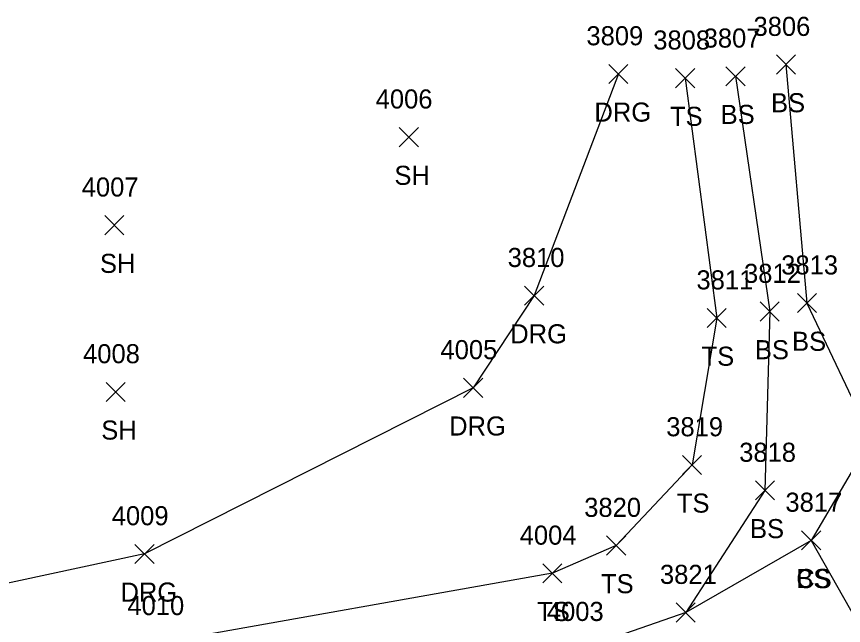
# Model space of a CAD drawing. Extents: x 1520648 to 1523413, y 732854 to 735518.
# Drawn here: x 1521101.5 to 1521188.1, y 733607.8 to 733671.6 of the extents above; entities that cross this region are included whole.
import ezdxf

# ---------------------------------------------------------------- set-up
doc = ezdxf.new("R2010")
doc.units = 0
for name, color, linetype in [('L_A', 7, 'Continuous'), ('L_I', 7, 'Continuous'), ('L_TIC', 7, 'Continuous'), ('LELB', 7, 'Continuous'), ('R_A', 7, 'Continuous'), ('R_I', 7, 'Continuous'), ('R_TIC', 7, 'Continuous'), ('RDG', 7, 'Continuous')]:
    doc.layers.add(name, color=color, linetype=linetype)

msp = doc.modelspace()

# ---------------------------------------------------------------- linework, layer by layer
at = {"layer": 'L_TIC'}
for points in [[(1521181.047, 733665.567), (1521183.047, 733667.567)], [(1521183.047, 733665.567), (1521181.047, 733667.567)], [(1521170.494, 733664.14), (1521172.494, 733666.14)], [(1521172.494, 733664.14), (1521170.494, 733666.14)], [(1521175.771, 733664.342), (1521177.771, 733666.342)], [(1521177.771, 733664.342), (1521175.771, 733666.342)], [(1521141.556, 733657.96), (1521143.556, 733659.96)], [(1521143.556, 733657.96), (1521141.556, 733659.96)], [(1521110.718, 733648.735), (1521112.718, 733650.735)], [(1521112.718, 733648.735), (1521110.718, 733650.735)], [(1521183.247, 733640.571), (1521185.247, 733642.571)], [(1521185.247, 733640.571), (1521183.247, 733642.571)], [(1521179.353, 733639.689), (1521181.353, 733641.689)], [(1521181.353, 733639.689), (1521179.353, 733641.689)], [(1521173.805, 733639.006), (1521175.805, 733641.006)], [(1521175.805, 733639.006), (1521173.805, 733641.006)], [(1521110.857, 733631.27), (1521112.857, 733633.27)], [(1521112.857, 733631.27), (1521110.857, 733633.27)], [(1521171.215, 733623.618), (1521173.215, 733625.618)], [(1521173.215, 733623.618), (1521171.215, 733625.618)], [(1521178.845, 733620.943), (1521180.845, 733622.943)], [(1521180.845, 733620.943), (1521178.845, 733622.943)], [(1521163.269, 733615.172), (1521165.269, 733617.172)], [(1521165.269, 733615.172), (1521163.269, 733617.172)], [(1521183.689, 733615.711), (1521185.689, 733617.711)], [(1521185.689, 733615.711), (1521183.689, 733617.711)], [(1521183.689, 733615.711), (1521185.689, 733617.711)], [(1521185.689, 733615.711), (1521183.689, 733617.711)], [(1521156.585, 733612.26), (1521158.585, 733614.26)], [(1521158.585, 733612.26), (1521156.585, 733614.26)], [(1521170.548, 733608.15), (1521172.548, 733610.15)], [(1521172.548, 733608.15), (1521170.548, 733610.15)], [(1521170.548, 733608.15), (1521172.548, 733610.15)], [(1521172.548, 733608.15), (1521170.548, 733610.15)]]:
    msp.add_lwpolyline(points, dxfattribs=at)
at = {"layer": 'LELB'}
for points in [[(1521182.047, 733666.567), (1521184.247, 733641.571), (1521190.98, 733627.399), (1521184.689, 733616.711), (1521171.548, 733609.15), (1521160.429, 733605.267), (1521116.694, 733596.275), (1521082.798, 733586.298), (1521048.789, 733585.351), (1521039.852, 733592.709), (1521034.965, 733608.409), (1521025.447, 733632.132), (1521018.906, 733650.43), (1521024.982, 733653.076)], [(1521171.494, 733665.14), (1521174.805, 733640.006), (1521172.215, 733624.618), (1521164.269, 733616.172), (1521157.585, 733613.26), (1521115.942, 733605.881), (1521082.314, 733594.126), (1521049.012, 733600.063), (1521041.763, 733612.657), (1521036.758, 733636.576), (1521030.722, 733656.013), (1521026.213, 733659.274), (1521016.17, 733660.395), (1521009.847, 733651.933), (1521006.116, 733646.954), (1521011.634, 733624.939), (1521017.687, 733596.02), (1521024.423, 733562.144), (1521030.365, 733545.467)], [(1521176.771, 733665.342), (1521180.353, 733640.689), (1521179.845, 733621.943), (1521171.548, 733609.15)], [(1521184.689, 733616.711), (1521192.779, 733602.411), (1521217.372, 733589.727), (1521184.877, 733578.98), (1521162.145, 733580.83), (1521142.483, 733583.055), (1521128.656, 733582.983), (1521087.889, 733569.718), (1521053.904, 733563.297), (1521052.172, 733564.549), (1521030.365, 733545.467), (1521029.149, 733537.02), (1521035.706, 733530.261), (1521048.483, 733523.171)]]:
    msp.add_lwpolyline(points, dxfattribs=at)
at = {"layer": 'R_TIC'}
for points in [[(1521163.501, 733664.585), (1521165.501, 733666.585)], [(1521165.501, 733664.585), (1521163.501, 733666.585)], [(1521154.686, 733641.354), (1521156.686, 733643.354)], [(1521156.686, 733641.354), (1521154.686, 733643.354)], [(1521148.288, 733631.696), (1521150.288, 733633.696)], [(1521150.288, 733631.696), (1521148.288, 733633.696)], [(1521113.868, 733614.295), (1521115.868, 733616.295)], [(1521115.868, 733614.295), (1521113.868, 733616.295)]]:
    msp.add_lwpolyline(points, dxfattribs=at)
at = {"layer": 'RDG'}
msp.add_lwpolyline([(1521164.501, 733665.585), (1521155.686, 733642.354), (1521149.288, 733632.696), (1521114.868, 733615.295), (1521078.645, 733607.527), (1521055.974, 733615.858), (1521046.915, 733621.805), (1521040.375, 733638.131), (1521033.567, 733661.352), (1521025.509, 733667.132), (1521014.672, 733664.081), (1521006.202, 733655.986), (1521001.368, 733646.497), (1520999.993, 733622.25), (1521006.775, 733594.32), (1521020.716, 733532.963), (1521024.902, 733514.445), (1521028.841, 733508.786), (1521033.507, 733506.4)], dxfattribs=at)

# ---------------------------------------------------------------- texts
at = {"layer": 'L_A'}
for s, p in [('BS', (1521180.488, 733661.567)), ('BS', (1521175.212, 733660.342)), ('TS', (1521169.903, 733660.14)), ('SH', (1521141.044, 733653.96)), ('SH', (1521110.206, 733644.735)), ('BS', (1521182.688, 733636.571)), ('BS', (1521178.794, 733635.689)), ('TS', (1521173.215, 733635.006)), ('SH', (1521110.345, 733627.27)), ('TS', (1521170.624, 733619.618)), ('BS', (1521178.286, 733616.943)), ('CS', (1521183.13, 733611.711)), ('BS', (1521183.13, 733611.711)), ('TS', (1521162.679, 733611.172)), ('TS', (1521155.994, 733608.26))]:
    msp.add_text(s, height=2, dxfattribs=at).set_placement(p)
at = {"layer": 'L_I'}
for s, p in [('3806', (1521178.653, 733669.567)), ('3808', (1521168.155, 733668.14)), ('3807', (1521173.433, 733668.342)), ('4006', (1521139.083, 733661.96)), ('4007', (1521108.3, 733652.735)), ('3813', (1521181.554, 733644.571)), ('3811', (1521172.679, 733643.006)), ('3812', (1521177.66, 733643.689)), ('4008', (1521108.44, 733635.27)), ('3819', (1521169.514, 733627.618)), ('3818', (1521177.152, 733624.943)), ('3817', (1521181.996, 733619.711)), ('3817', (1521181.996, 733619.711)), ('3820', (1521160.923, 733619.172)), ('4004', (1521154.167, 733616.26)), ('3821', (1521168.855, 733612.15)), ('3821', (1521168.855, 733612.15)), ('4010', (1521113.083, 733608.881)), ('4003', (1521157.012, 733608.267)), ('4003', (1521157.012, 733608.267))]:
    msp.add_text(s, height=2, dxfattribs=at).set_placement(p)
at = {"layer": 'R_A'}
for p in [(1521161.989, 733660.585), (1521153.174, 733637.354), (1521146.776, 733627.696), (1521112.357, 733610.295)]:
    msp.add_text('DRG', height=2, dxfattribs=at).set_placement(p)
at = {"layer": 'R_I'}
for s, p in [('3809', (1521161.154, 733668.585)), ('3810', (1521152.907, 733645.354)), ('4005', (1521145.87, 733635.696)), ('4009', (1521111.443, 733618.295))]:
    msp.add_text(s, height=2, dxfattribs=at).set_placement(p)

doc.saveas('drawing.dxf')
